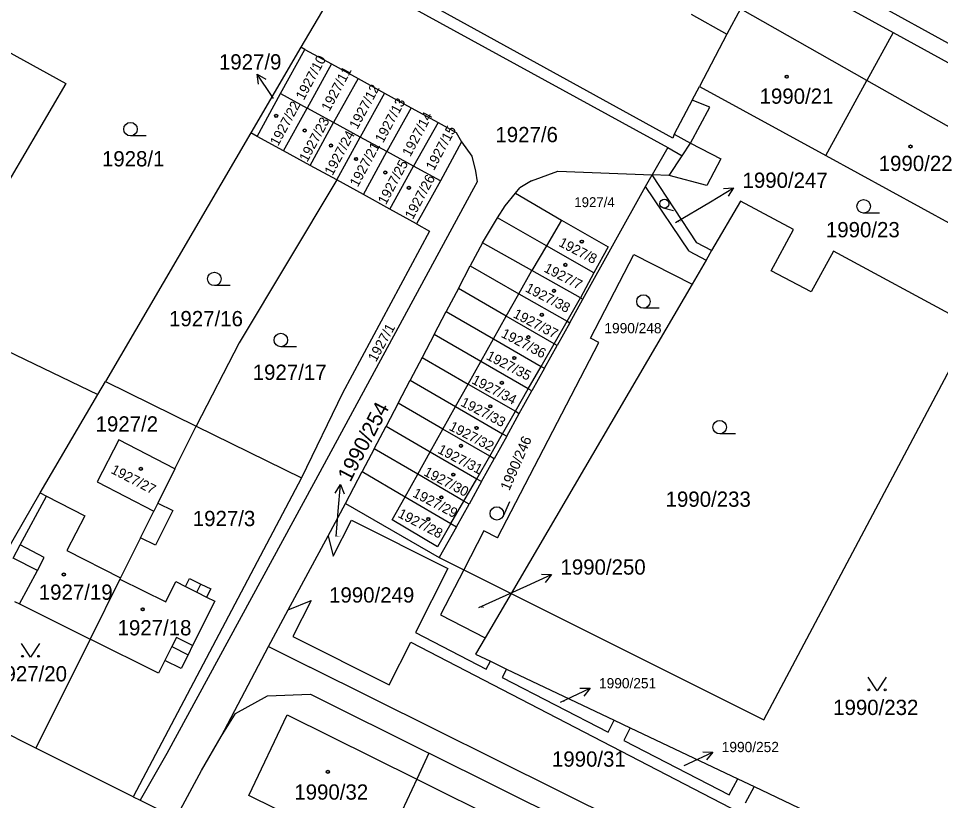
# Model space of a CAD drawing. Extents: x -593183 to -588034, y -1130415 to -1124994.
# Drawn here: x -590481 to -590378.4, y -1128950.3 to -1128863.2 of the extents above; entities that cross this region are included whole.
import ezdxf

# ---------------------------------------------------------------- set-up
doc = ezdxf.new("R2010")
doc.units = 0
for name, color, linetype in [('Vrstva 1', 7, 'Continuous'), ('Vrstva 16', 7, 'Continuous'), ('Vrstva 18', 7, 'Continuous'), ('Vrstva 19', 7, 'Continuous'), ('Vrstva 25', 7, 'Continuous'), ('Vrstva 4', 7, 'Continuous')]:
    doc.layers.add(name, color=color, linetype=linetype)

msp = doc.modelspace()

# ---------------------------------------------------------------- linework, layer by layer
at = {"layer": 'Vrstva 1'}
for p, q in [((-590361.07, -1128875.11), (-590426.63, -1128838.82)), ((-590397.73, -1128857.04), (-590383.65, -1128864.79)), ((-590444.68, -1128857.87), (-590408.74, -1128877.58)), ((-590445.71, -1128859.87), (-590449.55, -1128866.43)), ((-590400.65, -1128862.15), (-590402.14, -1128864.98)), ((-590488.3, -1128863.56), (-590475.72, -1128870.45)), ((-590402.14, -1128864.98), (-590405.2, -1128870.78)), ((-590383.65, -1128864.79), (-590386.56, -1128870.12)), ((-590383.65, -1128864.79), (-590369.69, -1128872.47)), ((-590449.55, -1128866.43), (-590455.13, -1128875.97)), ((-590451.82, -1128871.59), (-590449.11, -1128866.67)), ((-590449.11, -1128866.67), (-590449.55, -1128866.43)), ((-590449.11, -1128866.67), (-590446.16, -1128868.29)), ((-590446.16, -1128868.29), (-590448.87, -1128873.2)), ((-590446.16, -1128868.29), (-590443.2, -1128869.91)), ((-590475.72, -1128870.45), (-590490.79, -1128896.11)), ((-590443.2, -1128869.91), (-590445.92, -1128874.81)), ((-590443.2, -1128869.91), (-590440.24, -1128871.54)), ((-590406.01, -1128872.31), (-590405.2, -1128870.78)), ((-590405.2, -1128870.78), (-590391.12, -1128878.49)), ((-590391.12, -1128878.49), (-590386.56, -1128870.12)), ((-590454.43, -1128876.35), (-590451.82, -1128871.59)), ((-590451.82, -1128871.59), (-590448.87, -1128873.2)), ((-590440.24, -1128871.54), (-590442.96, -1128876.43)), ((-590440.24, -1128871.54), (-590437.28, -1128873.17)), ((-590404.03, -1128873.09), (-590406.01, -1128872.31)), ((-590451.48, -1128877.96), (-590448.87, -1128873.2)), ((-590445.92, -1128874.81), (-590448.87, -1128873.2)), ((-590437.28, -1128873.17), (-590440, -1128878.05)), ((-590437.28, -1128873.17), (-590434.3, -1128874.8)), ((-590406.2, -1128877.1), (-590404.03, -1128873.09)), ((-590448.53, -1128879.58), (-590445.92, -1128874.81)), ((-590442.96, -1128876.43), (-590445.92, -1128874.81)), ((-590434.3, -1128874.8), (-590437.01, -1128879.67)), ((-590434.3, -1128874.8), (-590432.28, -1128875.91)), ((-590455.13, -1128875.97), (-590471.31, -1128903.63)), ((-590454.43, -1128876.35), (-590455.13, -1128875.97)), ((-590432.28, -1128875.91), (-590431.68, -1128876.95)), ((-590451.48, -1128877.96), (-590454.43, -1128876.35)), ((-590445.57, -1128881.2), (-590442.96, -1128876.43)), ((-590440, -1128878.05), (-590442.96, -1128876.43)), ((-590431.68, -1128876.95), (-590434.01, -1128881.29)), ((-590431.68, -1128876.95), (-590430.55, -1128878.54)), ((-590448.53, -1128879.58), (-590451.48, -1128877.96)), ((-590442.61, -1128882.82), (-590440, -1128878.05)), ((-590437.01, -1128879.67), (-590440, -1128878.05)), ((-590408.74, -1128877.58), (-590410.48, -1128880.64)), ((-590408.74, -1128877.58), (-590407.14, -1128878.53)), ((-590407.14, -1128878.53), (-590406.2, -1128877.1)), ((-590430.55, -1128878.54), (-590430.13, -1128880.21)), ((-590391.12, -1128878.49), (-590377.05, -1128886.2)), ((-590445.57, -1128881.2), (-590448.53, -1128879.58)), ((-590439.66, -1128884.45), (-590437.01, -1128879.67)), ((-590434.01, -1128881.29), (-590437.01, -1128879.67)), ((-590430.13, -1128880.21), (-590429.93, -1128881.42)), ((-590423.9, -1128881.28), (-590420.97, -1128880.22)), ((-590420.97, -1128880.22), (-590410.48, -1128880.64)), ((-590411.19, -1128881.92), (-590410.48, -1128880.64)), ((-590405.51, -1128888.2), (-590410.48, -1128880.64)), ((-590445.57, -1128881.2), (-590456.43, -1128899.32)), ((-590430.35, -1128882.14), (-590448.16, -1128915.03)), ((-590442.61, -1128882.82), (-590445.57, -1128881.2)), ((-590434.01, -1128881.29), (-590436.7, -1128886.09)), ((-590429.93, -1128881.42), (-590430.35, -1128882.14)), ((-590425.68, -1128882.66), (-590425.2, -1128882.07)), ((-590423.9, -1128881.28), (-590425.2, -1128882.07)), ((-590418.18, -1128894.48), (-590411.19, -1128881.92)), ((-590406.33, -1128889.12), (-590411.19, -1128881.92)), ((-590439.66, -1128884.45), (-590442.61, -1128882.82)), ((-590426.83, -1128884.07), (-590425.68, -1128882.66)), ((-590425.68, -1128882.66), (-590420.54, -1128885.66)), ((-590427.68, -1128885.4), (-590426.83, -1128884.07)), ((-590400.62, -1128883.54), (-590403.85, -1128889.06)), ((-590394.75, -1128886.71), (-590400.62, -1128883.54)), ((-590436.7, -1128886.09), (-590439.66, -1128884.45)), ((-590436.7, -1128886.09), (-590435.25, -1128886.88)), ((-590429.36, -1128888.19), (-590427.68, -1128885.4)), ((-590422.22, -1128888.52), (-590427.68, -1128885.4)), ((-590420.54, -1128885.66), (-590415.38, -1128888.65)), ((-590435.25, -1128886.88), (-590444.93, -1128904.94)), ((-590397.22, -1128891.31), (-590394.75, -1128886.71)), ((-590429.36, -1128888.19), (-590430.71, -1128890.76)), ((-590423.85, -1128891.29), (-590429.36, -1128888.19)), ((-590403.85, -1128889.06), (-590405.51, -1128888.2)), ((-590416.94, -1128891.54), (-590422.22, -1128888.52)), ((-590415.38, -1128888.65), (-590416.94, -1128891.54)), ((-590406.33, -1128889.12), (-590404.46, -1128890.11)), ((-590403.85, -1128889.06), (-590404.46, -1128890.11)), ((-590390.28, -1128889.14), (-590392.76, -1128893.64)), ((-590374.81, -1128897.5), (-590390.28, -1128889.14)), ((-590417.33, -1128898.8), (-590412.51, -1128889.48)), ((-590412.51, -1128889.48), (-590406.03, -1128892.79)), ((-590404.46, -1128890.11), (-590406.03, -1128892.79)), ((-590432.03, -1128893.28), (-590430.71, -1128890.76)), ((-590430.71, -1128890.76), (-590425.29, -1128893.86)), ((-590418.45, -1128894.33), (-590423.85, -1128891.29)), ((-590392.76, -1128893.64), (-590397.22, -1128891.31)), ((-590416.94, -1128891.54), (-590418.45, -1128894.33)), ((-590432.03, -1128893.28), (-590433.38, -1128895.85)), ((-590426.7, -1128896.37), (-590432.03, -1128893.28)), ((-590406.03, -1128892.79), (-590426.17, -1128927.2)), ((-590425.29, -1128893.86), (-590419.93, -1128896.92)), ((-590419.63, -1128897.09), (-590418.18, -1128894.48)), ((-590418.45, -1128894.33), (-590418.18, -1128894.48)), ((-590490.79, -1128896.11), (-590472.15, -1128905.07)), ((-590434.72, -1128898.39), (-590433.38, -1128895.85)), ((-590433.38, -1128895.85), (-590428.11, -1128898.89)), ((-590421.37, -1128899.43), (-590426.7, -1128896.37)), ((-590419.63, -1128897.09), (-590421.04, -1128899.62)), ((-590419.93, -1128896.92), (-590419.63, -1128897.09)), ((-590398.04, -1128941.26), (-590374.81, -1128897.5)), ((-590434.72, -1128898.39), (-590436.06, -1128900.94)), ((-590429.52, -1128901.4), (-590434.72, -1128898.39)), ((-590456.43, -1128899.32), (-590461.22, -1128908.6)), ((-590428.11, -1128898.89), (-590422.81, -1128901.94)), ((-590427.67, -1128921.04), (-590416.42, -1128899.27)), ((-590422.45, -1128902.15), (-590421.04, -1128899.62)), ((-590421.04, -1128899.62), (-590421.37, -1128899.43)), ((-590416.42, -1128899.27), (-590417.33, -1128898.8)), ((-590436.06, -1128900.94), (-590437.4, -1128903.49)), ((-590436.06, -1128900.94), (-590430.93, -1128903.91)), ((-590424.25, -1128904.44), (-590429.52, -1128901.4)), ((-590422.45, -1128902.15), (-590423.85, -1128904.67)), ((-590422.81, -1128901.94), (-590422.45, -1128902.15)), ((-590472.15, -1128905.07), (-590471.31, -1128903.63)), ((-590471.31, -1128903.63), (-590461.22, -1128908.6)), ((-590438.73, -1128906.03), (-590437.4, -1128903.49)), ((-590437.4, -1128903.49), (-590432.34, -1128906.42)), ((-590430.93, -1128903.91), (-590425.68, -1128906.94)), ((-590425.25, -1128907.19), (-590423.85, -1128904.67)), ((-590423.85, -1128904.67), (-590424.25, -1128904.44)), ((-590478.56, -1128916.03), (-590472.15, -1128905.07)), ((-590444.93, -1128904.94), (-590449.51, -1128914.36)), ((-590438.73, -1128906.03), (-590440.07, -1128908.58)), ((-590433.75, -1128908.93), (-590438.73, -1128906.03)), ((-590432.34, -1128906.42), (-590427.12, -1128909.44)), ((-590426.65, -1128909.71), (-590425.25, -1128907.19)), ((-590425.68, -1128906.94), (-590425.25, -1128907.19)), ((-590463.58, -1128913.33), (-590461.22, -1128908.6)), ((-590461.22, -1128908.6), (-590449.51, -1128914.36)), ((-590441.4, -1128911.12), (-590440.07, -1128908.58)), ((-590440.07, -1128908.58), (-590435.16, -1128911.44)), ((-590428.55, -1128911.94), (-590433.75, -1128908.93)), ((-590426.65, -1128909.71), (-590428.05, -1128912.23)), ((-590427.12, -1128909.44), (-590426.65, -1128909.71)), ((-590469.83, -1128910.11), (-590472.24, -1128914.79)), ((-590463.58, -1128913.33), (-590469.83, -1128910.11)), ((-590441.4, -1128911.12), (-590442.73, -1128913.65)), ((-590436.56, -1128913.94), (-590441.4, -1128911.12)), ((-590435.16, -1128911.44), (-590429.99, -1128914.44)), ((-590428.05, -1128912.23), (-590428.55, -1128911.94)), ((-590429.46, -1128914.75), (-590428.05, -1128912.23)), ((-590463.58, -1128913.33), (-590465.48, -1128917.15)), ((-590444.59, -1128917.19), (-590442.73, -1128913.65)), ((-590442.73, -1128913.65), (-590437.97, -1128916.45)), ((-590431.42, -1128916.94), (-590436.56, -1128913.94)), ((-590472.24, -1128914.79), (-590465.92, -1128918.04)), ((-590449.51, -1128914.36), (-590468.21, -1128949.85)), ((-590429.46, -1128914.75), (-590430.85, -1128917.27)), ((-590429.99, -1128914.44), (-590429.46, -1128914.75)), ((-590491.52, -1128938.19), (-590478.56, -1128916.03)), ((-590478.56, -1128916.03), (-590477.88, -1128916.38)), ((-590448.16, -1128915.03), (-590464.47, -1128945.01)), ((-590477.88, -1128916.38), (-590473.62, -1128918.58)), ((-590437.97, -1128916.45), (-590432.86, -1128919.44)), ((-590430.85, -1128917.27), (-590431.42, -1128916.94)), ((-590467.4, -1128921.01), (-590465.92, -1128918.04)), ((-590465.48, -1128917.15), (-590465.92, -1128918.04)), ((-590446.53, -1128920.8), (-590444.59, -1128917.19)), ((-590444.59, -1128917.19), (-590434.16, -1128923.21)), ((-590432.26, -1128919.8), (-590430.85, -1128917.27)), ((-590473.62, -1128918.58), (-590475.6, -1128922.42)), ((-590445.96, -1128923.07), (-590443.94, -1128919.05)), ((-590443.94, -1128919.05), (-590433.22, -1128924.44)), ((-590432.26, -1128919.8), (-590434.16, -1128923.21)), ((-590432.86, -1128919.44), (-590432.26, -1128919.8)), ((-590467.4, -1128921.01), (-590469.63, -1128925.49)), ((-590450.96, -1128929.03), (-590446.53, -1128920.8)), ((-590446.53, -1128920.8), (-590445.96, -1128923.07)), ((-590429.19, -1128920.25), (-590431.42, -1128924.58)), ((-590427.67, -1128921.04), (-590429.19, -1128920.25)), ((-590475.6, -1128922.42), (-590469.63, -1128925.49)), ((-590434.16, -1128923.21), (-590431.42, -1128924.58)), ((-590433.22, -1128924.44), (-590436.8, -1128931.57)), ((-590431.42, -1128924.58), (-590434.01, -1128929.58)), ((-590431.42, -1128924.58), (-590426.17, -1128927.2)), ((-590469.7, -1128925.62), (-590473.02, -1128932.29)), ((-590469.63, -1128925.49), (-590469.7, -1128925.62)), ((-590469.7, -1128925.62), (-590464.6, -1128928.16)), ((-590464.6, -1128928.16), (-590463.48, -1128925.9)), ((-590463.48, -1128925.9), (-590462.4, -1128926.44)), ((-590462.4, -1128926.44), (-590461.95, -1128925.54)), ((-590461.95, -1128925.54), (-590460.68, -1128926.17)), ((-590460.68, -1128926.17), (-590459.6, -1128926.7)), ((-590459.6, -1128926.7), (-590460.05, -1128927.61)), ((-590426.17, -1128927.2), (-590429.06, -1128932.14)), ((-590426.17, -1128927.2), (-590398.04, -1128941.26)), ((-590481.42, -1128928.1), (-590480.89, -1128928.37)), ((-590459.14, -1128928.06), (-590461.61, -1128933.02)), ((-590460.05, -1128927.61), (-590459.14, -1128928.06)), ((-590450.96, -1128929.03), (-590448.43, -1128927.98)), ((-590448.43, -1128927.98), (-590450.45, -1128932)), ((-590480.89, -1128928.37), (-590473.02, -1128932.29)), ((-590453.16, -1128933.11), (-590450.96, -1128929.03)), ((-590434.01, -1128929.58), (-590429.06, -1128932.14)), ((-590473.02, -1128932.29), (-590479.06, -1128944.42)), ((-590465.39, -1128936.09), (-590473.02, -1128932.29)), ((-590450.45, -1128932), (-590439.73, -1128937.4)), ((-590436.8, -1128931.57), (-590428.93, -1128935.64)), ((-590429.06, -1128932.14), (-590430.13, -1128933.97)), ((-590461.61, -1128933.02), (-590462.11, -1128934.03)), ((-590458.42, -1128943.13), (-590453.16, -1128933.11)), ((-590453.16, -1128933.11), (-590448.55, -1128935.4)), ((-590439.73, -1128937.4), (-590437.34, -1128932.64)), ((-590437.34, -1128932.64), (-590387.11, -1128958.62)), ((-590462.11, -1128934.03), (-590462.88, -1128935.57)), ((-590430.13, -1128933.97), (-590428.47, -1128934.76)), ((-590464.7, -1128934.69), (-590465.39, -1128936.09)), ((-590462.88, -1128935.57), (-590464.7, -1128934.69)), ((-590378.69, -1128970.14), (-590448.55, -1128935.4)), ((-590428.93, -1128935.64), (-590428.47, -1128934.76)), ((-590428.47, -1128934.76), (-590426.66, -1128935.62)), ((-590426.66, -1128935.62), (-590427.15, -1128936.56)), ((-590427.15, -1128936.56), (-590415.38, -1128942.65)), ((-590426.66, -1128935.62), (-590414.69, -1128941.3)), ((-590456.83, -1128940.56), (-590453.29, -1128938.62)), ((-590453.29, -1128938.62), (-590448.5, -1128938.43)), ((-590448.5, -1128938.43), (-590435.32, -1128944.98)), ((-590479.06, -1128944.42), (-590487.8, -1128940.05)), ((-590458.42, -1128943.13), (-590456.83, -1128940.56)), ((-590455.37, -1128949.68), (-590451.09, -1128940.72)), ((-590451.09, -1128940.72), (-590436.67, -1128947.88)), ((-590415.38, -1128942.65), (-590414.69, -1128941.3)), ((-590414.69, -1128941.3), (-590412.9, -1128942.15)), ((-590412.9, -1128942.15), (-590413.61, -1128943.57)), ((-590412.9, -1128942.15), (-590400.94, -1128947.83)), ((-590460.61, -1128946.93), (-590458.42, -1128943.13)), ((-590413.61, -1128943.57), (-590401.88, -1128949.63)), ((-590468.21, -1128949.85), (-590479.06, -1128944.42)), ((-590464.47, -1128945.01), (-590467.45, -1128950.23)), ((-590435.32, -1128944.98), (-590436.67, -1128947.88)), ((-590419.43, -1128952.87), (-590435.32, -1128944.98)), ((-590463.46, -1128952.23), (-590460.61, -1128946.93)), ((-590401.88, -1128949.63), (-590400.94, -1128947.83)), ((-590400.94, -1128947.83), (-590399.13, -1128948.69)), ((-590436.67, -1128947.88), (-590440.82, -1128956.82)), ((-590436.67, -1128947.88), (-590422.3, -1128954.99)), ((-590399.13, -1128948.69), (-590400.1, -1128950.55)), ((-590399.13, -1128948.69), (-590387.18, -1128954.37)), ((-590468.21, -1128949.85), (-590467.45, -1128950.23)), ((-590440.82, -1128956.82), (-590455.37, -1128949.68)), ((-590467.45, -1128950.23), (-590463.46, -1128952.23))]:
    msp.add_line(p, q, dxfattribs=at)
at = {"layer": 'Vrstva 16'}
for p, q in [((-590452.6, -1128872.15), (-590452.76, -1128871.91)), ((-590407.87, -1128885.95), (-590403.98, -1128883.62)), ((-590445.65, -1128920.88), (-590445.42, -1128918.07)), ((-590429.75, -1128928.79), (-590424.4, -1128926.36)), ((-590420.67, -1128939.3), (-590420.1, -1128939.04)), ((-590406.92, -1128946.37), (-590406.44, -1128946.14))]:
    msp.add_line(p, q, dxfattribs=at)
at = {"layer": 'Vrstva 25'}
for p, q in [((-590452.76, -1128871.91), (-590454.42, -1128869.41)), ((-590466.77, -1128876.3), (-590468.52, -1128876.3)), ((-590403.98, -1128883.62), (-590401.41, -1128882.08)), ((-590408.11, -1128884.64), (-590409.24, -1128884.32)), ((-590385.18, -1128884.88), (-590386.93, -1128884.88)), ((-590457.44, -1128892.96), (-590459.19, -1128892.96)), ((-590409.69, -1128895.47), (-590411.44, -1128895.47)), ((-590450.04, -1128899.76), (-590451.79, -1128899.76)), ((-590401.2, -1128909.46), (-590402.95, -1128909.46)), ((-590445.42, -1128918.07), (-590445.17, -1128915.08)), ((-590426.36, -1128917), (-590427.06, -1128918.61)), ((-590424.4, -1128926.36), (-590421.67, -1128925.12)), ((-590420.1, -1128939.04), (-590417.38, -1128937.77)), ((-590406.44, -1128946.14), (-590403.72, -1128944.87))]:
    msp.add_line(p, q, dxfattribs=at)
for points in [[(-590454.28, -1128870.52), (-590454.42, -1128869.41), (-590453.45, -1128869.97)], [(-590402.52, -1128882.16), (-590401.41, -1128882.08), (-590402.01, -1128883.02)], [(-590445.75, -1128916.04), (-590445.17, -1128915.08), (-590444.76, -1128916.12)], [(-590422.79, -1128925.08), (-590421.67, -1128925.12), (-590422.37, -1128925.99)], [(-590478.65, -1128932.8), (-590479.65, -1128934.3), (-590480.65, -1128932.8)], [(-590384.44, -1128936.54), (-590385.44, -1128938.04), (-590386.44, -1128936.54)], [(-590418.5, -1128937.74), (-590417.38, -1128937.77), (-590418.08, -1128938.65)], [(-590404.84, -1128944.84), (-590403.72, -1128944.87), (-590404.42, -1128945.74)]]:
    msp.add_lwpolyline(points, dxfattribs=at)
for centre, radius in [((-590395.49, -1128869.71), 0.175), ((-590395.49, -1128869.71), 0.15), ((-590452.31, -1128874.07), 0.175), ((-590452.31, -1128874.07), 0.15), ((-590468.52, -1128875.55), 0.75), ((-590449.14, -1128875.7), 0.175), ((-590449.14, -1128875.7), 0.15), ((-590446.22, -1128877.37), 0.175), ((-590446.22, -1128877.37), 0.15), ((-590381.71, -1128877.47), 0.175), ((-590381.71, -1128877.47), 0.15), ((-590443.42, -1128878.87), 0.175), ((-590443.42, -1128878.87), 0.15), ((-590440.17, -1128880.37), 0.175), ((-590440.17, -1128880.37), 0.15), ((-590437.54, -1128882.08), 0.175), ((-590437.54, -1128882.08), 0.15), ((-590409.1, -1128883.84), 0.503), ((-590386.93, -1128884.13), 0.75), ((-590418.3, -1128888.06), 0.175), ((-590418.3, -1128888.06), 0.15), ((-590420.12, -1128890.65), 0.175), ((-590420.12, -1128890.65), 0.15), ((-590459.19, -1128892.21), 0.75), ((-590421.4, -1128893.54), 0.175), ((-590421.4, -1128893.54), 0.15), ((-590411.44, -1128894.72), 0.75), ((-590422.75, -1128896.2), 0.175), ((-590422.75, -1128896.2), 0.15), ((-590451.79, -1128899.01), 0.75), ((-590424.24, -1128898.69), 0.175), ((-590424.24, -1128898.69), 0.15), ((-590425.81, -1128901.01), 0.175), ((-590425.81, -1128901.01), 0.15), ((-590427.2, -1128903.78), 0.175), ((-590427.2, -1128903.78), 0.15), ((-590428.48, -1128906.38), 0.175), ((-590428.48, -1128906.38), 0.15), ((-590430.01, -1128908.8), 0.175), ((-590430.01, -1128908.8), 0.15), ((-590402.95, -1128908.71), 0.75), ((-590431.75, -1128910.78), 0.175), ((-590431.75, -1128910.78), 0.15), ((-590467.37, -1128913.35), 0.175), ((-590467.37, -1128913.35), 0.15), ((-590432.6, -1128913.99), 0.175), ((-590432.6, -1128913.99), 0.15), ((-590433.92, -1128916.52), 0.175), ((-590433.92, -1128916.52), 0.15), ((-590427.75, -1128918.31), 0.75), ((-590435.38, -1128918.94), 0.175), ((-590435.38, -1128918.94), 0.15), ((-590475.95, -1128925.1), 0.175), ((-590475.95, -1128925.1), 0.15), ((-590467.16, -1128928.98), 0.175), ((-590467.16, -1128928.98), 0.15), ((-590480.55, -1128934.2), 0.1), ((-590478.75, -1128934.2), 0.1), ((-590386.34, -1128937.94), 0.1), ((-590384.54, -1128937.94), 0.1), ((-590446.56, -1128947.06), 0.175), ((-590446.56, -1128947.06), 0.15)]:
    msp.add_circle(centre, radius, dxfattribs=at)
at = {"layer": 'Vrstva 4'}
for p, q in [((-590408.15, -1128876.53), (-590446.6, -1128855.32)), ((-590386.56, -1128870.12), (-590400.65, -1128862.15)), ((-590406.14, -1128862.76), (-590402.14, -1128864.98)), ((-590372.48, -1128878.09), (-590386.56, -1128870.12)), ((-590406.01, -1128872.31), (-590408.01, -1128876.09)), ((-590408.01, -1128876.09), (-590408.15, -1128876.53)), ((-590408.01, -1128876.09), (-590406.2, -1128877.1)), ((-590406.2, -1128877.1), (-590402.84, -1128878.85)), ((-590408.58, -1128880.72), (-590407.14, -1128878.53)), ((-590402.84, -1128878.85), (-590404.39, -1128881.82)), ((-590408.58, -1128880.72), (-590410.48, -1128880.64)), ((-590404.39, -1128881.82), (-590408.58, -1128880.72)), ((-590420.54, -1128885.66), (-590422.22, -1128888.52)), ((-590422.22, -1128888.52), (-590423.85, -1128891.29)), ((-590425.29, -1128893.86), (-590423.85, -1128891.29)), ((-590426.7, -1128896.37), (-590425.29, -1128893.86)), ((-590419.93, -1128896.92), (-590418.45, -1128894.33)), ((-590428.11, -1128898.89), (-590426.7, -1128896.37)), ((-590421.37, -1128899.43), (-590419.93, -1128896.92)), ((-590429.52, -1128901.4), (-590428.11, -1128898.89)), ((-590422.81, -1128901.94), (-590421.37, -1128899.43)), ((-590430.93, -1128903.91), (-590429.52, -1128901.4)), ((-590424.25, -1128904.44), (-590422.81, -1128901.94)), ((-590432.34, -1128906.42), (-590430.93, -1128903.91)), ((-590425.68, -1128906.94), (-590424.25, -1128904.44)), ((-590433.75, -1128908.93), (-590432.34, -1128906.42)), ((-590427.12, -1128909.44), (-590425.68, -1128906.94)), ((-590435.16, -1128911.44), (-590433.75, -1128908.93)), ((-590428.55, -1128911.94), (-590427.12, -1128909.44)), ((-590436.56, -1128913.94), (-590435.16, -1128911.44)), ((-590429.99, -1128914.44), (-590428.55, -1128911.94)), ((-590437.97, -1128916.45), (-590436.56, -1128913.94)), ((-590431.42, -1128916.94), (-590429.99, -1128914.44)), ((-590480.79, -1128921.8), (-590477.88, -1128916.38)), ((-590439.41, -1128919.02), (-590437.97, -1128916.45)), ((-590432.86, -1128919.44), (-590431.42, -1128916.94)), ((-590463.81, -1128917.97), (-590465.74, -1128921.84)), ((-590465.48, -1128917.15), (-590463.81, -1128917.97)), ((-590434.34, -1128922.03), (-590439.41, -1128919.02)), ((-590432.86, -1128919.44), (-590434.34, -1128922.03)), ((-590465.74, -1128921.84), (-590467.4, -1128921.01)), ((-590481.59, -1128923.29), (-590480.79, -1128921.8)), ((-590478.13, -1128923.22), (-590480.79, -1128921.8)), ((-590478.89, -1128924.65), (-590478.13, -1128923.22)), ((-590478.89, -1128924.65), (-590481.59, -1128923.29)), ((-590480.89, -1128928.37), (-590478.89, -1128924.65)), ((-590461.13, -1128927.07), (-590460.68, -1128926.17)), ((-590462.4, -1128926.44), (-590461.13, -1128927.07)), ((-590461.13, -1128927.07), (-590460.05, -1128927.61)), ((-590463.42, -1128932.12), (-590463.92, -1128933.13)), ((-590461.61, -1128933.02), (-590463.42, -1128932.12)), ((-590463.92, -1128933.13), (-590464.7, -1128934.69)), ((-590463.92, -1128933.13), (-590462.11, -1128934.03))]:
    msp.add_line(p, q, dxfattribs=at)

# ---------------------------------------------------------------- texts
at = {"layer": 'Vrstva 16'}
for s, height, p in [('1927/9', 1.7, (-590458.68, -1128868.91)), ('1990/247', 1.7, (-590400.41, -1128882.08)), ('1990/250', 1.7, (-590420.67, -1128925.12)), ('1990/251', 1.14, (-590416.38, -1128937.77)), ('1990/252', 1.14, (-590402.72, -1128944.87))]:
    msp.add_text(s, height=height, dxfattribs=at).set_placement(p)
msp.add_text('1990/254', height=1.7, rotation=62.4234, dxfattribs=at).set_placement((-590444.06, -1128914.9))
at = {"layer": 'Vrstva 18'}
for s, height, rotation, p in [('1927/10', 1.1, 61.736, (-590449.24, -1128872.4)), ('1927/11', 1.1, 61.736, (-590446.39, -1128873.65)), ('1927/12', 1.1, 61.736, (-590443.28, -1128875.63)), ('1927/13', 1.1, 61.736, (-590440.41, -1128877.15)), ('1927/14', 1.1, 61.736, (-590437.39, -1128878.69)), ('1927/15', 1.1, 61.736, (-590434.76, -1128880.23)), ('1927/1', 1.1, 61.2134, (-590441.2, -1128901.52)), ('1990/246', 1.14, 66.5879, (-590426.37, -1128915.86))]:
    msp.add_text(s, height=height, rotation=rotation, dxfattribs=at).set_placement(p)
for s, height, p in [('1927/9', 0.01, (-590452.6, -1128872.15)), ('1927/6', 1.7, (-590427.91, -1128877)), ('1928/1', 1.7, (-590471.7, -1128879.69)), ('1927/4', 1.1, (-590419.13, -1128884.22)), ('1990/247', 0.1, (-590407.87, -1128885.95)), ('1990/23', 1.7, (-590391.13, -1128887.58)), ('1927/16', 1.7, (-590464.23, -1128897.48)), ('1990/248', 1.14, (-590415.78, -1128898.26)), ('1927/17', 1.7, (-590454.92, -1128903.45)), ('1927/2', 1.7, (-590472.41, -1128909.2)), ('1990/233', 1.7, (-590408.97, -1128917.57)), ('1927/3', 1.7, (-590461.59, -1128919.72)), ('1990/254', 0.1, (-590445.65, -1128920.88)), ('1990/249', 1.7, (-590446.42, -1128928.23)), ('1990/250', 0.1, (-590429.75, -1128928.79)), ('1927/20', 1.7, (-590483.81, -1128937)), ('1990/251', 0.1, (-590420.67, -1128939.3)), ('1990/232', 1.7, (-590390.32, -1128940.74)), ('1990/31', 1.7, (-590421.62, -1128946.49)), ('1990/252', 0.1, (-590406.92, -1128946.37))]:
    msp.add_text(s, height=height, dxfattribs=at).set_placement(p)
at = {"layer": 'Vrstva 19'}
for s, p in [('1990/21', (-590398.51, -1128872.72)), ('1990/22', (-590385.25, -1128880.2)), ('1927/19', (-590478.73, -1128927.92)), ('1927/18', (-590469.96, -1128931.88)), ('1990/32', (-590450.29, -1128950.16))]:
    msp.add_text(s, height=1.7, dxfattribs=at).set_placement(p)
for s, rotation, p in [('1927/22', 61.736, (-590452.1, -1128877.5)), ('1927/23', 61.736, (-590448.85, -1128879.28)), ('1927/24', 61.736, (-590446.04, -1128880.78)), ('1927/21', 61.736, (-590443.23, -1128882.06)), ('1927/25', 61.736, (-590440.1, -1128884.03)), ('1927/26', 61.736, (-590437.1, -1128885.66)), ('1927/8', 332.5109, (-590420.96, -1128888.5)), ('1927/7', 332.5109, (-590422.6, -1128891.36)), ('1927/38', 332.5109, (-590424.67, -1128893.57)), ('1927/37', 332.5109, (-590426.03, -1128896.44)), ('1927/36', 332.5109, (-590427.36, -1128898.63)), ('1927/35', 332.5109, (-590429.02, -1128901.11)), ('1927/34', 332.5109, (-590430.64, -1128903.79)), ('1927/33', 332.5109, (-590431.87, -1128906.28)), ('1927/32', 332.5109, (-590433.16, -1128908.97)), ('1927/31', 332.5109, (-590434.43, -1128911.53)), ('1927/27', 332.5109, (-590470.79, -1128913.77)), ('1927/30', 332.5109, (-590435.98, -1128914.03)), ('1927/29', 332.5109, (-590437.21, -1128916.39)), ('1927/28', 332.5109, (-590438.86, -1128918.67))]:
    msp.add_text(s, height=1.1, rotation=rotation, dxfattribs=at).set_placement(p)

doc.saveas('drawing.dxf')
